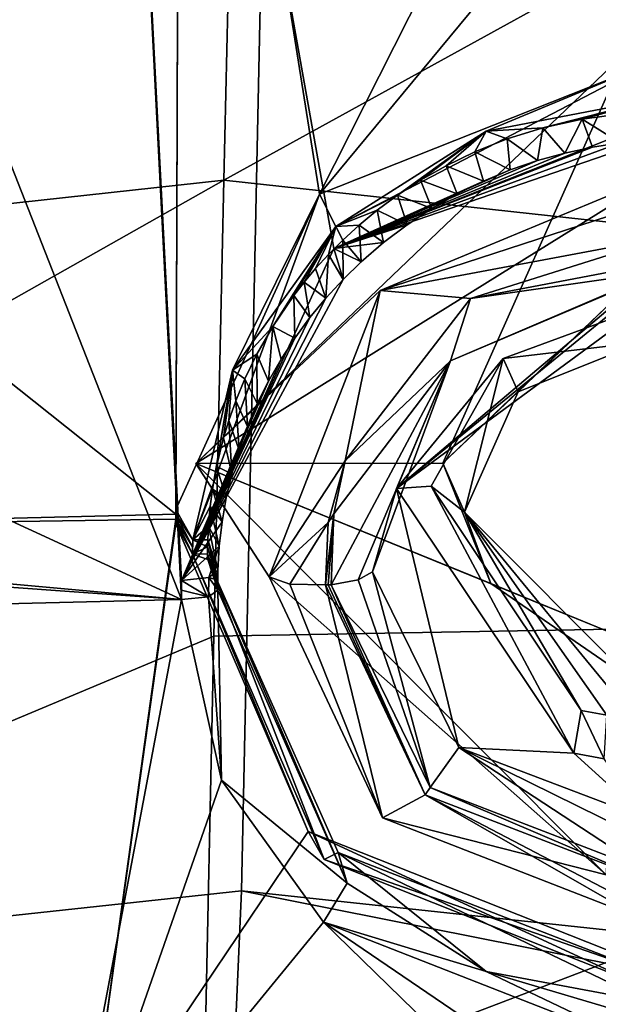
# Model space of a CAD drawing. Header units: millimetres. Extents: x -147 to 294, y -82 to 275.
# Tile 328 of 609: x 231.18 to 235.56, y 194.76 to 202.21. Entities that reach past the tile are written whole.
import ezdxf

# ---------------------------------------------------------------- set-up
doc = ezdxf.new("R2010")
doc.units = ezdxf.units.MM
doc.header["$LTSCALE"] = 67.506716
for name, color, linetype in [('1477', 7, 'CONTINUOUS'), ('1478', 7, 'CONTINUOUS'), ('1483', 7, 'CONTINUOUS'), ('1484', 7, 'CONTINUOUS'), ('1485', 7, 'CONTINUOUS'), ('1486', 7, 'CONTINUOUS'), ('1487', 7, 'CONTINUOUS'), ('1489', 7, 'CONTINUOUS'), ('1490', 7, 'CONTINUOUS'), ('1491', 7, 'CONTINUOUS'), ('1493', 7, 'CONTINUOUS'), ('1494', 7, 'CONTINUOUS'), ('1880', 7, 'CONTINUOUS'), ('1881', 7, 'CONTINUOUS'), ('1900', 7, 'CONTINUOUS'), ('2227', 7, 'CONTINUOUS'), ('2274', 7, 'CONTINUOUS'), ('2278', 7, 'CONTINUOUS'), ('2279', 7, 'CONTINUOUS'), ('2280', 7, 'CONTINUOUS'), ('2281', 7, 'CONTINUOUS'), ('2282', 7, 'CONTINUOUS'), ('2283', 7, 'CONTINUOUS'), ('2284', 7, 'CONTINUOUS'), ('2285', 7, 'CONTINUOUS'), ('2289', 7, 'CONTINUOUS'), ('2295', 7, 'CONTINUOUS'), ('753', 7, 'CONTINUOUS'), ('754', 7, 'CONTINUOUS'), ('755', 7, 'CONTINUOUS'), ('756', 7, 'CONTINUOUS'), ('841', 7, 'CONTINUOUS'), ('871', 7, 'CONTINUOUS'), ('925', 7, 'CONTINUOUS'), ('932', 7, 'CONTINUOUS')]:
    doc.layers.add(name, color=color, linetype=linetype)

msp = doc.modelspace()

# ---------------------------------------------------------------- linework, layer by layer
at = {"layer": '1477', "linetype": 'CONTINUOUS'}
for points in [[(233.7451, 197.9681, -14.1227), (234.2913, 196.3972, -14.5343), (233.8544, 198.0299, -14.3144), (233.7451, 197.9681, -14.1227)], [(233.8544, 198.0299, -14.3144), (234.2913, 196.3972, -14.5343), (234.5067, 196.6993, -14.7505), (233.8544, 198.0299, -14.3144)], [(233.5411, 197.9302, -14.0402), (234.2913, 196.3972, -14.5343), (233.7451, 197.9681, -14.1227), (233.5411, 197.9302, -14.0402)], [(234.2913, 196.3972, -14.5343), (235.9407, 195.7622, -14.8776), (234.5067, 196.6993, -14.7505), (234.2913, 196.3972, -14.5343)], [(234.5067, 196.6993, -14.7505), (235.9407, 195.7622, -14.8776), (235.939, 195.9949, -14.8935), (234.5067, 196.6993, -14.7505)], [(235.923, 196.1627, -15.0455), (234.5067, 196.6993, -14.7505), (235.939, 195.9949, -14.8935), (235.923, 196.1627, -15.0455)]]:
    msp.add_3dface(points, dxfattribs=at)
at = {"layer": '1478', "linetype": 'CONTINUOUS'}
for points in [[(233.4975, 197.9299, -14.0363), (234.2512, 196.3421, -14.5457), (233.5193, 197.9301, -14.0382), (233.4975, 197.9299, -14.0363)], [(234.2512, 196.3421, -14.5457), (233.5411, 197.9302, -14.0402), (233.5193, 197.9301, -14.0382), (234.2512, 196.3421, -14.5457)], [(234.2913, 196.3972, -14.5343), (233.5411, 197.9302, -14.0402), (234.2512, 196.3421, -14.5457), (234.2913, 196.3972, -14.5343)], [(235.9387, 195.694, -14.8965), (234.2913, 196.3972, -14.5343), (234.2512, 196.3421, -14.5457), (235.9387, 195.694, -14.8965)], [(235.9407, 195.7622, -14.8776), (234.2913, 196.3972, -14.5343), (235.9387, 195.694, -14.8965), (235.9407, 195.7622, -14.8776)]]:
    msp.add_3dface(points, dxfattribs=at)
at = {"layer": '1483', "linetype": 'CONTINUOUS'}
for points in [[(236.0741, 200.8598, -13.6106), (236.0512, 201.0448, -13.8278), (233.9113, 200.1582, -13.8465), (236.0741, 200.8598, -13.6106)], [(236.0778, 200.5628, -13.5753), (236.0741, 200.8598, -13.6106), (233.9113, 200.1582, -13.8465), (236.0778, 200.5628, -13.5753)], [(236.0778, 200.5628, -13.5753), (233.9113, 200.1582, -13.8465), (234.5946, 200.0977, -13.5503), (236.0778, 200.5628, -13.5753)], [(233.0713, 197.9923, -14.3463), (233.648, 198.8687, -13.7935), (233.9113, 200.1582, -13.8465), (233.0713, 197.9923, -14.3463)], [(233.9113, 200.1582, -13.8465), (233.648, 198.8687, -13.7935), (234.5946, 200.0977, -13.5503), (233.9113, 200.1582, -13.8465)], [(233.5194, 198.4032, -13.9089), (233.648, 198.8687, -13.7935), (233.0713, 197.9923, -14.3463), (233.5194, 198.4032, -13.9089)], [(233.2285, 197.9356, -14.1114), (233.5194, 198.4032, -13.9089), (233.0713, 197.9923, -14.3463), (233.2285, 197.9356, -14.1114)], [(233.4975, 197.9299, -14.0363), (233.5194, 198.4032, -13.9089), (233.2285, 197.9356, -14.1114), (233.4975, 197.9299, -14.0363)]]:
    msp.add_3dface(points, dxfattribs=at)
at = {"layer": '1484', "linetype": 'CONTINUOUS'}
for points in [[(233.648, 198.8687, -13.7935), (233.5194, 198.4032, -13.9089), (233.5608, 198.4671, -13.8952), (233.648, 198.8687, -13.7935)], [(233.4975, 197.9299, -14.0363), (233.5193, 197.9301, -14.0382), (233.5608, 198.4671, -13.8952), (233.4975, 197.9299, -14.0363)], [(233.5194, 198.4032, -13.9089), (233.4975, 197.9299, -14.0363), (233.5608, 198.4671, -13.8952), (233.5194, 198.4032, -13.9089)], [(233.5193, 197.9301, -14.0382), (233.5411, 197.9302, -14.0402), (233.5608, 198.4671, -13.8952), (233.5193, 197.9301, -14.0382)]]:
    msp.add_3dface(points, dxfattribs=at)
at = {"layer": '1485', "linetype": 'CONTINUOUS'}
for points in [[(236.0651, 200.3773, -13.6965), (236.0778, 200.5628, -13.5753), (234.5946, 200.0977, -13.5503), (236.0651, 200.3773, -13.6965)], [(236.0438, 200.3026, -13.8987), (236.0651, 200.3773, -13.6965), (234.5946, 200.0977, -13.5503), (236.0438, 200.3026, -13.8987)], [(236.0438, 200.3026, -13.8987), (234.5946, 200.0977, -13.5503), (234.4434, 199.624, -13.9256), (236.0438, 200.3026, -13.8987)], [(234.5946, 200.0977, -13.5503), (233.648, 198.8687, -13.7935), (234.4434, 199.624, -13.9256), (234.5946, 200.0977, -13.5503)], [(233.5411, 197.9302, -14.0402), (233.7451, 197.9681, -14.1227), (234.4434, 199.624, -13.9256), (233.5411, 197.9302, -14.0402)], [(233.5608, 198.4671, -13.8952), (233.5411, 197.9302, -14.0402), (234.4434, 199.624, -13.9256), (233.5608, 198.4671, -13.8952)], [(233.648, 198.8687, -13.7935), (233.5608, 198.4671, -13.8952), (234.4434, 199.624, -13.9256), (233.648, 198.8687, -13.7935)], [(233.7451, 197.9681, -14.1227), (233.8544, 198.0299, -14.3144), (234.4434, 199.624, -13.9256), (233.7451, 197.9681, -14.1227)]]:
    msp.add_3dface(points, dxfattribs=at)
at = {"layer": '1486', "linetype": 'CONTINUOUS'}
for points in [[(235.9301, 200.2616, -14.9787), (236.0438, 200.3026, -13.8987), (234.4434, 199.624, -13.9256), (235.9301, 200.2616, -14.9787)], [(235.9301, 200.2616, -14.9787), (234.4434, 199.624, -13.9256), (234.0345, 198.6596, -15.1599), (235.9301, 200.2616, -14.9787)], [(234.4434, 199.624, -13.9256), (233.8544, 198.0299, -14.3144), (234.0345, 198.6596, -15.1599), (234.4434, 199.624, -13.9256)], [(233.8544, 198.0299, -14.3144), (234.5067, 196.6993, -14.7505), (234.0345, 198.6596, -15.1599), (233.8544, 198.0299, -14.3144)], [(234.0345, 198.6596, -15.1599), (234.5067, 196.6993, -14.7505), (235.3777, 196.6578, -15.7771), (234.0345, 198.6596, -15.1599)], [(234.5067, 196.6993, -14.7505), (235.923, 196.1627, -15.0455), (235.3777, 196.6578, -15.7771), (234.5067, 196.6993, -14.7505)], [(235.3777, 196.6578, -15.7771), (235.923, 196.1627, -15.0455), (235.6064, 196.6151, -15.8113), (235.3777, 196.6578, -15.7771)]]:
    msp.add_3dface(points, dxfattribs=at)
at = {"layer": '1487', "linetype": 'CONTINUOUS'}
for points in [[(235.9301, 200.2616, -14.9787), (234.0345, 198.6596, -15.1599), (235.9113, 200.1935, -15.1569), (235.9301, 200.2616, -14.9787)], [(235.9113, 200.1935, -15.1569), (234.0345, 198.6596, -15.1599), (235.9007, 200.0308, -15.2578), (235.9113, 200.1935, -15.1569)], [(235.9007, 200.0308, -15.2578), (234.0345, 198.6596, -15.1599), (234.8433, 199.6429, -15.2386), (235.9007, 200.0308, -15.2578)], [(234.8433, 199.6429, -15.2386), (234.0345, 198.6596, -15.1599), (234.2967, 198.6764, -15.4108), (234.8433, 199.6429, -15.2386)], [(234.0345, 198.6596, -15.1599), (235.3777, 196.6578, -15.7771), (234.2967, 198.6764, -15.4108), (234.0345, 198.6596, -15.1599)], [(234.2967, 198.6764, -15.4108), (235.3777, 196.6578, -15.7771), (235.4332, 196.981, -15.9335), (234.2967, 198.6764, -15.4108)], [(235.3777, 196.6578, -15.7771), (235.6064, 196.6151, -15.8113), (235.4332, 196.981, -15.9335), (235.3777, 196.6578, -15.7771)], [(235.4332, 196.981, -15.9335), (235.6064, 196.6151, -15.8113), (235.6267, 196.9449, -15.9624), (235.4332, 196.981, -15.9335)]]:
    msp.add_3dface(points, dxfattribs=at)
at = {"layer": '1489', "linetype": 'CONTINUOUS'}
for points in [[(235.9007, 200.0308, -15.2578), (234.8433, 199.6429, -15.2386), (235.8941, 199.7664, -15.3199), (235.9007, 200.0308, -15.2578)], [(235.8941, 199.7664, -15.3199), (234.8433, 199.6429, -15.2386), (234.9564, 199.3899, -15.3107), (235.8941, 199.7664, -15.3199)], [(234.8433, 199.6429, -15.2386), (234.2967, 198.6764, -15.4108), (234.5495, 198.4799, -15.4842), (234.8433, 199.6429, -15.2386)], [(234.9564, 199.3899, -15.3107), (234.8433, 199.6429, -15.2386), (234.5495, 198.4799, -15.4842), (234.9564, 199.3899, -15.3107)], [(234.2967, 198.6764, -15.4108), (235.4332, 196.981, -15.9335), (234.5495, 198.4799, -15.4842), (234.2967, 198.6764, -15.4108)], [(235.4332, 196.981, -15.9335), (235.6267, 196.9449, -15.9624), (234.5495, 198.4799, -15.4842), (235.4332, 196.981, -15.9335)], [(235.6267, 196.9449, -15.9624), (235.824, 196.9328, -15.9861), (234.5495, 198.4799, -15.4842), (235.6267, 196.9449, -15.9624)], [(234.5495, 198.4799, -15.4842), (235.824, 196.9328, -15.9861), (235.8305, 197.1972, -15.9239), (234.5495, 198.4799, -15.4842)]]:
    msp.add_3dface(points, dxfattribs=at)
at = {"layer": '1490', "linetype": 'CONTINUOUS'}
for points in [[(235.7311, 200.1344, -16.8679), (234.9564, 199.3899, -15.3107), (234.3866, 198.8517, -17.0312), (235.7311, 200.1344, -16.8679)], [(235.8941, 199.7664, -15.3199), (234.9564, 199.3899, -15.3107), (235.7311, 200.1344, -16.8679), (235.8941, 199.7664, -15.3199)], [(234.9564, 199.3899, -15.3107), (234.5495, 198.4799, -15.4842), (234.3866, 198.8517, -17.0312), (234.9564, 199.3899, -15.3107)], [(234.3866, 198.8517, -17.0312), (234.5495, 198.4799, -15.4842), (234.7484, 197.9417, -17.2856), (234.3866, 198.8517, -17.0312)], [(234.5495, 198.4799, -15.4842), (235.8305, 197.1972, -15.9239), (234.7484, 197.9417, -17.2856), (234.5495, 198.4799, -15.4842)], [(235.8305, 197.1972, -15.9239), (235.6675, 197.5652, -17.4719), (234.7484, 197.9417, -17.2856), (235.8305, 197.1972, -15.9239)]]:
    msp.add_3dface(points, dxfattribs=at)
at = {"layer": '1491', "linetype": 'CONTINUOUS'}
for points in [[(235.7764, 201.9638, -16.4378), (234.3866, 198.8517, -17.0312), (232.517, 198.8492, -16.835), (235.7764, 201.9638, -16.4378)], [(235.7311, 200.1344, -16.8679), (234.3866, 198.8517, -17.0312), (235.7764, 201.9638, -16.4378), (235.7311, 200.1344, -16.8679)], [(234.3866, 198.8517, -17.0312), (234.7484, 197.9417, -17.2856), (232.517, 198.8492, -16.835), (234.3866, 198.8517, -17.0312)], [(234.7484, 197.9417, -17.2856), (235.6675, 197.5652, -17.4719), (232.517, 198.8492, -16.835), (234.7484, 197.9417, -17.2856)], [(235.6675, 197.5652, -17.4719), (235.6222, 195.7357, -17.902), (232.517, 198.8492, -16.835), (235.6675, 197.5652, -17.4719)]]:
    msp.add_3dface(points, dxfattribs=at)
at = {"layer": '1493', "linetype": 'CONTINUOUS'}
for points in [[(236.0512, 201.0448, -13.8278), (235.7764, 201.9638, -16.4378), (232.517, 198.8492, -16.835), (236.0512, 201.0448, -13.8278)], [(233.9113, 200.1582, -13.8465), (236.0512, 201.0448, -13.8278), (232.517, 198.8492, -16.835), (233.9113, 200.1582, -13.8465)], [(233.0713, 197.9923, -14.3463), (233.9113, 200.1582, -13.8465), (232.517, 198.8492, -16.835), (233.0713, 197.9923, -14.3463)], [(235.6222, 195.7357, -17.902), (233.0713, 197.9923, -14.3463), (232.517, 198.8492, -16.835), (235.6222, 195.7357, -17.902)], [(233.0713, 197.9923, -14.3463), (235.6222, 195.7357, -17.902), (233.9289, 196.1676, -14.9226), (233.0713, 197.9923, -14.3463)], [(235.6222, 195.7357, -17.902), (235.893, 195.4044, -15.3303), (233.9289, 196.1676, -14.9226), (235.6222, 195.7357, -17.902)]]:
    msp.add_3dface(points, dxfattribs=at)
at = {"layer": '1494', "linetype": 'CONTINUOUS'}
for points in [[(233.2285, 197.9356, -14.1114), (233.0713, 197.9923, -14.3463), (233.9289, 196.1676, -14.9226), (233.2285, 197.9356, -14.1114)], [(233.4975, 197.9299, -14.0363), (233.2285, 197.9356, -14.1114), (233.9289, 196.1676, -14.9226), (233.4975, 197.9299, -14.0363)], [(234.2512, 196.3421, -14.5457), (233.4975, 197.9299, -14.0363), (233.9289, 196.1676, -14.9226), (234.2512, 196.3421, -14.5457)], [(235.893, 195.4044, -15.3303), (234.2512, 196.3421, -14.5457), (233.9289, 196.1676, -14.9226), (235.893, 195.4044, -15.3303)], [(235.9387, 195.694, -14.8965), (234.2512, 196.3421, -14.5457), (235.9219, 195.4704, -15.056), (235.9387, 195.694, -14.8965)], [(234.2512, 196.3421, -14.5457), (235.893, 195.4044, -15.3303), (235.9219, 195.4704, -15.056), (234.2512, 196.3421, -14.5457)]]:
    msp.add_3dface(points, dxfattribs=at)
at = {"layer": '1880', "linetype": 'CONTINUOUS'}
for points in [[(232.3943, 207.5283, -13.0687), (232.3646, 198.4641, -15.4552), (229.7441, 200.5473, -14.6788), (232.3943, 207.5283, -13.0687)], [(230.2412, 202.2059, -14.2719), (232.3943, 207.5283, -13.0687), (229.7441, 200.5473, -14.6788), (230.2412, 202.2059, -14.2719)], [(232.3654, 198.5015, -15.445), (232.3646, 198.4641, -15.4552), (232.3943, 207.5283, -13.0687), (232.3654, 198.5015, -15.445)], [(233.4533, 200.8858, -14.8948), (232.3654, 198.5015, -15.445), (232.3943, 207.5283, -13.0687), (233.4533, 200.8858, -14.8948)], [(236.0542, 206.029, -13.7994), (233.4533, 200.8858, -14.8948), (232.3943, 207.5283, -13.0687), (236.0542, 206.029, -13.7994)], [(236.0542, 206.029, -13.7994), (235.9985, 203.9611, -14.3293), (233.4533, 200.8858, -14.8948), (236.0542, 206.029, -13.7994)], [(235.9985, 203.9611, -14.3293), (235.9409, 201.8718, -14.8762), (233.4533, 200.8858, -14.8948), (235.9985, 203.9611, -14.3293)], [(232.3646, 198.4641, -15.4552), (228.5888, 198.3714, -15.189), (229.7441, 200.5473, -14.6788), (232.3646, 198.4641, -15.4552)], [(232.3641, 198.4267, -15.4654), (228.5888, 198.3714, -15.189), (232.3646, 198.4641, -15.4552), (232.3641, 198.4267, -15.4654)]]:
    msp.add_3dface(points, dxfattribs=at)
at = {"layer": '1881', "linetype": 'CONTINUOUS'}
for points in [[(231.6903, 193.5739, -16.7635), (228.5888, 198.3714, -15.189), (232.3641, 198.4267, -15.4654), (231.6903, 193.5739, -16.7635)], [(232.3641, 198.3932, -15.4746), (231.6903, 193.5739, -16.7635), (232.3641, 198.4267, -15.4654), (232.3641, 198.3932, -15.4746)], [(231.6903, 193.5739, -16.7635), (227.6661, 193.4474, -16.5043), (228.5888, 198.3714, -15.189), (231.6903, 193.5739, -16.7635)], [(233.3665, 196.0644, -16.2096), (231.6903, 193.5739, -16.7635), (232.3641, 198.3932, -15.4746), (233.3665, 196.0644, -16.2096)], [(235.7478, 195.1225, -16.7096), (231.6903, 193.5739, -16.7635), (233.3665, 196.0644, -16.2096), (235.7478, 195.1225, -16.7096)], [(231.6903, 193.5739, -16.7635), (235.7478, 195.1225, -16.7096), (235.7257, 194.3706, -16.9196), (231.6903, 193.5739, -16.7635)]]:
    msp.add_3dface(points, dxfattribs=at)
at = {"layer": '1900', "linetype": 'CONTINUOUS'}
for points in [[(232.408, 197.8193, -13.2426), (221.3197, 197.5465, -12.6756), (231.4846, 192.9393, -14.5282), (232.408, 197.8193, -13.2426)], [(232.7104, 196.4524, -13.6459), (232.408, 197.8193, -13.2426), (231.4846, 192.9393, -14.5282), (232.7104, 196.4524, -13.6459)], [(221.3197, 197.5465, -12.6756), (226.1973, 193.8606, -13.907), (231.4846, 192.9393, -14.5282), (221.3197, 197.5465, -12.6756)], [(233.4827, 195.3797, -14.0142), (232.7104, 196.4524, -13.6459), (231.4846, 192.9393, -14.5282), (233.4827, 195.3797, -14.0142)], [(235.9352, 192.9905, -14.9301), (233.4827, 195.3797, -14.0142), (231.4846, 192.9393, -14.5282), (235.9352, 192.9905, -14.9301)], [(235.9768, 194.402, -14.5349), (233.4827, 195.3797, -14.0142), (235.9561, 193.6975, -14.7318), (235.9768, 194.402, -14.5349)], [(235.9561, 193.6975, -14.7318), (233.4827, 195.3797, -14.0142), (235.9352, 192.9905, -14.9301), (235.9561, 193.6975, -14.7318)]]:
    msp.add_3dface(points, dxfattribs=at)
at = {"layer": '2227', "linetype": 'CONTINUOUS'}
for points in [[(232.408, 197.8193, -13.2426), (231.7512, 210.6173, -9.8767), (230.5769, 202.4823, -11.8388), (232.408, 197.8193, -13.2426)], [(231.7512, 210.6173, -9.8767), (232.408, 197.8193, -13.2426), (232.4078, 197.8908, -13.223), (231.7512, 210.6173, -9.8767)], [(236.1801, 201.5147, -12.6039), (236.3035, 206.0619, -11.4311), (231.7512, 210.6173, -9.8767), (236.1801, 201.5147, -12.6039)], [(236.1801, 201.5147, -12.6039), (231.7512, 210.6173, -9.8767), (233.5598, 200.4749, -12.6239), (236.1801, 201.5147, -12.6039)], [(233.5598, 200.4749, -12.6239), (231.7512, 210.6173, -9.8767), (232.4091, 197.9631, -13.2033), (233.5598, 200.4749, -12.6239)], [(232.4091, 197.9631, -13.2033), (231.7512, 210.6173, -9.8767), (232.4078, 197.8908, -13.223), (232.4091, 197.9631, -13.2033)], [(229.5052, 199.1575, -12.649), (232.408, 197.8193, -13.2426), (230.5769, 202.4823, -11.8388), (229.5052, 199.1575, -12.649)], [(232.408, 197.8193, -13.2426), (229.5052, 199.1575, -12.649), (227.7835, 198.2413, -12.7832), (232.408, 197.8193, -13.2426)], [(221.3197, 197.5465, -12.6756), (232.408, 197.8193, -13.2426), (225.8777, 198.2853, -12.6614), (221.3197, 197.5465, -12.6756)], [(225.8777, 198.2853, -12.6614), (232.408, 197.8193, -13.2426), (227.7835, 198.2413, -12.7832), (225.8777, 198.2853, -12.6614)]]:
    msp.add_3dface(points, dxfattribs=at)
at = {"layer": '2274', "linetype": 'CONTINUOUS'}
for points in [[(236.1801, 201.5147, -12.6039), (233.5598, 200.4749, -12.6239), (235.9365, 201.2918, -12.9332), (236.1801, 201.5147, -12.6039)], [(235.9365, 201.2918, -12.9332), (233.5598, 200.4749, -12.6239), (235.7282, 201.2732, -12.9167), (235.9365, 201.2918, -12.9332)], [(235.7282, 201.2732, -12.9167), (233.5598, 200.4749, -12.6239), (235.5193, 201.2418, -12.9039), (235.7282, 201.2732, -12.9167)], [(235.5193, 201.2418, -12.9039), (233.5598, 200.4749, -12.6239), (235.3103, 201.1974, -12.8948), (235.5193, 201.2418, -12.9039)], [(235.3103, 201.1974, -12.8948), (233.5598, 200.4749, -12.6239), (235.1024, 201.1398, -12.8896), (235.3103, 201.1974, -12.8948)], [(235.1024, 201.1398, -12.8896), (233.5598, 200.4749, -12.6239), (234.8966, 201.0689, -12.8885), (235.1024, 201.1398, -12.8896)], [(234.8966, 201.0689, -12.8885), (233.5598, 200.4749, -12.6239), (234.6939, 200.9847, -12.8915), (234.8966, 201.0689, -12.8885)], [(234.6939, 200.9847, -12.8915), (233.5598, 200.4749, -12.6239), (234.4954, 200.8874, -12.8988), (234.6939, 200.9847, -12.8915)], [(234.4954, 200.8874, -12.8988), (233.5598, 200.4749, -12.6239), (234.3024, 200.7773, -12.9102), (234.4954, 200.8874, -12.8988)], [(234.3024, 200.7773, -12.9102), (233.5598, 200.4749, -12.6239), (234.1161, 200.6547, -12.926), (234.3024, 200.7773, -12.9102)], [(234.1161, 200.6547, -12.926), (233.5598, 200.4749, -12.6239), (233.9377, 200.5202, -12.946), (234.1161, 200.6547, -12.926)], [(233.9377, 200.5202, -12.946), (233.5598, 200.4749, -12.6239), (233.7685, 200.3748, -12.97), (233.9377, 200.5202, -12.946)], [(233.5598, 200.4749, -12.6239), (232.4091, 197.9631, -13.2033), (233.631, 200.2415, -12.9937), (233.5598, 200.4749, -12.6239)], [(233.7685, 200.3748, -12.97), (233.5598, 200.4749, -12.6239), (233.631, 200.2415, -12.9937), (233.7685, 200.3748, -12.97)], [(233.631, 200.2415, -12.9937), (232.4091, 197.9631, -13.2033), (233.5008, 200.1003, -13.0205), (233.631, 200.2415, -12.9937)], [(233.5008, 200.1003, -13.0205), (232.4091, 197.9631, -13.2033), (233.3786, 199.9521, -13.05), (233.5008, 200.1003, -13.0205)], [(233.3786, 199.9521, -13.05), (232.4091, 197.9631, -13.2033), (233.2653, 199.7975, -13.0821), (233.3786, 199.9521, -13.05)], [(233.2653, 199.7975, -13.0821), (232.4091, 197.9631, -13.2033), (233.1612, 199.6373, -13.1168), (233.2653, 199.7975, -13.0821)], [(233.1612, 199.6373, -13.1168), (232.4091, 197.9631, -13.2033), (233.0666, 199.4717, -13.1539), (233.1612, 199.6373, -13.1168)], [(233.0666, 199.4717, -13.1539), (232.4091, 197.9631, -13.2033), (232.9819, 199.3015, -13.1932), (233.0666, 199.4717, -13.1539)], [(232.9819, 199.3015, -13.1932), (232.4091, 197.9631, -13.2033), (232.9074, 199.1275, -13.2345), (232.9819, 199.3015, -13.1932)], [(232.9074, 199.1275, -13.2345), (232.4091, 197.9631, -13.2033), (232.8434, 198.9505, -13.2777), (232.9074, 199.1275, -13.2345)], [(232.8434, 198.9505, -13.2777), (232.4091, 197.9631, -13.2033), (232.7901, 198.7711, -13.3225), (232.8434, 198.9505, -13.2777)], [(232.7901, 198.7711, -13.3225), (232.4091, 197.9631, -13.2033), (232.7473, 198.5898, -13.3689), (232.7901, 198.7711, -13.3225)], [(232.7473, 198.5898, -13.3689), (232.4091, 197.9631, -13.2033), (232.7153, 198.4071, -13.4166), (232.7473, 198.5898, -13.3689)], [(232.7153, 198.4071, -13.4166), (232.4091, 197.9631, -13.2033), (232.6939, 198.2236, -13.4655), (232.7153, 198.4071, -13.4166)], [(232.6939, 198.2236, -13.4655), (232.4091, 197.9631, -13.2033), (232.6156, 197.986, -13.3091), (232.6939, 198.2236, -13.4655)], [(232.6832, 198.0401, -13.5155), (232.6939, 198.2236, -13.4655), (232.6156, 197.986, -13.3091), (232.6832, 198.0401, -13.5155)]]:
    msp.add_3dface(points, dxfattribs=at)
at = {"layer": '2278', "linetype": 'CONTINUOUS'}
for points in [[(232.408, 197.8193, -13.2426), (232.7104, 196.4524, -13.6459), (232.6117, 197.8406, -13.3452), (232.408, 197.8193, -13.2426)], [(232.6117, 197.8406, -13.3452), (232.7104, 196.4524, -13.6459), (232.6824, 197.891, -13.5568), (232.6117, 197.8406, -13.3452)], [(232.6824, 197.891, -13.5568), (232.7104, 196.4524, -13.6459), (233.6617, 195.6737, -14.2646), (232.6824, 197.891, -13.5568)], [(232.7104, 196.4524, -13.6459), (233.4827, 195.3797, -14.0142), (233.6617, 195.6737, -14.2646), (232.7104, 196.4524, -13.6459)], [(233.6617, 195.6737, -14.2646), (233.4827, 195.3797, -14.0142), (234.7134, 195.0065, -14.5534), (233.6617, 195.6737, -14.2646)], [(233.4827, 195.3797, -14.0142), (235.9768, 194.402, -14.5349), (234.7134, 195.0065, -14.5534), (233.4827, 195.3797, -14.0142)], [(235.9768, 194.402, -14.5349), (235.9736, 194.6321, -14.5632), (234.7134, 195.0065, -14.5534), (235.9768, 194.402, -14.5349)], [(235.9736, 194.6321, -14.5632), (235.9543, 194.7731, -14.7459), (234.7134, 195.0065, -14.5534), (235.9736, 194.6321, -14.5632)]]:
    msp.add_3dface(points, dxfattribs=at)
at = {"layer": '2279', "linetype": 'CONTINUOUS'}
for points in [[(232.6156, 197.986, -13.3091), (232.4091, 197.9631, -13.2033), (232.6117, 197.8406, -13.3452), (232.6156, 197.986, -13.3091)], [(232.6156, 197.986, -13.3091), (232.6117, 197.8406, -13.3452), (232.6824, 197.891, -13.5568), (232.6156, 197.986, -13.3091)], [(232.6832, 198.0401, -13.5155), (232.6156, 197.986, -13.3091), (232.682, 197.9656, -13.536), (232.6832, 198.0401, -13.5155)], [(232.6156, 197.986, -13.3091), (232.6824, 197.891, -13.5568), (232.682, 197.9656, -13.536), (232.6156, 197.986, -13.3091)], [(232.4091, 197.9631, -13.2033), (232.4078, 197.8908, -13.223), (232.6117, 197.8406, -13.3452), (232.4091, 197.9631, -13.2033)], [(232.4078, 197.8908, -13.223), (232.408, 197.8193, -13.2426), (232.6117, 197.8406, -13.3452), (232.4078, 197.8908, -13.223)]]:
    msp.add_3dface(points, dxfattribs=at)
at = {"layer": '2280', "linetype": 'CONTINUOUS'}
for points in [[(232.682, 197.9656, -13.536), (232.6059, 198.1646, -14.5179), (232.6061, 198.2177, -14.5033), (232.682, 197.9656, -13.536)], [(232.6071, 198.2708, -14.4889), (232.682, 197.9656, -13.536), (232.6061, 198.2177, -14.5033), (232.6071, 198.2708, -14.4889)], [(232.6832, 198.0401, -13.5155), (232.682, 197.9656, -13.536), (232.6071, 198.2708, -14.4889), (232.6832, 198.0401, -13.5155)], [(232.682, 197.9656, -13.536), (232.6824, 197.891, -13.5568), (232.6059, 198.1646, -14.5179), (232.682, 197.9656, -13.536)], [(232.6059, 198.1646, -14.5179), (232.6824, 197.891, -13.5568), (232.6435, 198.013, -14.0533), (232.6059, 198.1646, -14.5179)], [(232.6064, 198.1226, -14.5294), (232.6059, 198.1646, -14.5179), (232.6435, 198.013, -14.0533), (232.6064, 198.1226, -14.5294)]]:
    msp.add_3dface(points, dxfattribs=at)
at = {"layer": '2281', "linetype": 'CONTINUOUS'}
for points in [[(232.6059, 198.1646, -14.5179), (232.6064, 198.1226, -14.5294), (232.4922, 198.1635, -14.5082), (232.6059, 198.1646, -14.5179)], [(232.4922, 198.1635, -14.5082), (232.6064, 198.1226, -14.5294), (233.4875, 195.8518, -15.2378), (232.4922, 198.1635, -14.5082)], [(233.4875, 195.8518, -15.2378), (232.6064, 198.1226, -14.5294), (233.5941, 195.907, -15.2323), (233.4875, 195.8518, -15.2378)], [(235.8537, 195.0274, -15.7033), (233.4875, 195.8518, -15.2378), (233.5941, 195.907, -15.2323), (235.8537, 195.0274, -15.7033)], [(235.8505, 194.9175, -15.7339), (233.4875, 195.8518, -15.2378), (235.8537, 195.0274, -15.7033), (235.8505, 194.9175, -15.7339)]]:
    msp.add_3dface(points, dxfattribs=at)
at = {"layer": '2282', "linetype": 'CONTINUOUS'}
for points in [[(233.3665, 196.0644, -16.2096), (232.3641, 198.3932, -15.4746), (232.4922, 198.1635, -14.5082), (233.3665, 196.0644, -16.2096)], [(232.4922, 198.1635, -14.5082), (232.3641, 198.3932, -15.4746), (232.4298, 198.2788, -14.9781), (232.4922, 198.1635, -14.5082)], [(233.3665, 196.0644, -16.2096), (232.4922, 198.1635, -14.5082), (233.4875, 195.8518, -15.2378), (233.3665, 196.0644, -16.2096)], [(235.7478, 195.1225, -16.7096), (233.3665, 196.0644, -16.2096), (235.8505, 194.9175, -15.7339), (235.7478, 195.1225, -16.7096)], [(233.3665, 196.0644, -16.2096), (233.4875, 195.8518, -15.2378), (235.8505, 194.9175, -15.7339), (233.3665, 196.0644, -16.2096)]]:
    msp.add_3dface(points, dxfattribs=at)
at = {"layer": '2283', "linetype": 'CONTINUOUS'}
for points in [[(232.3646, 198.4641, -15.4552), (232.3654, 198.5015, -15.445), (232.4935, 198.2712, -14.4788), (232.3646, 198.4641, -15.4552)], [(232.3641, 198.4267, -15.4654), (232.3646, 198.4641, -15.4552), (232.4924, 198.2174, -14.4935), (232.3641, 198.4267, -15.4654)], [(232.4922, 198.1635, -14.5082), (232.3641, 198.4267, -15.4654), (232.4924, 198.2174, -14.4935), (232.4922, 198.1635, -14.5082)], [(232.3641, 198.3932, -15.4746), (232.3641, 198.4267, -15.4654), (232.4298, 198.2788, -14.9781), (232.3641, 198.3932, -15.4746)], [(232.3641, 198.4267, -15.4654), (232.4922, 198.1635, -14.5082), (232.4298, 198.2788, -14.9781), (232.3641, 198.4267, -15.4654)], [(232.4924, 198.2174, -14.4935), (232.3646, 198.4641, -15.4552), (232.4935, 198.2712, -14.4788), (232.4924, 198.2174, -14.4935)]]:
    msp.add_3dface(points, dxfattribs=at)
at = {"layer": '2284', "linetype": 'CONTINUOUS'}
for points in [[(234.7143, 201.3616, -13.8476), (236.0421, 201.6164, -13.9147), (235.144, 201.3887, -13.8831), (234.7143, 201.3616, -13.8476)], [(235.144, 201.3887, -13.8831), (236.0421, 201.6164, -13.9147), (235.4398, 201.4538, -13.8956), (235.144, 201.3887, -13.8831)], [(235.4398, 201.4538, -13.8956), (236.0421, 201.6164, -13.9147), (235.7389, 201.493, -13.916), (235.4398, 201.4538, -13.8956)], [(233.5761, 200.6404, -13.9325), (234.7143, 201.3616, -13.8476), (234.0437, 200.8782, -13.9124), (233.5761, 200.6404, -13.9325)], [(234.0437, 200.8782, -13.9124), (234.7143, 201.3616, -13.8476), (234.2165, 200.9913, -13.8985), (234.0437, 200.8782, -13.9124)], [(234.2165, 200.9913, -13.8985), (234.7143, 201.3616, -13.8476), (234.4105, 201.1016, -13.8876), (234.2165, 200.9913, -13.8985)], [(234.4105, 201.1016, -13.8876), (234.7143, 201.3616, -13.8476), (234.6277, 201.2069, -13.8805), (234.4105, 201.1016, -13.8876)], [(234.6277, 201.2069, -13.8805), (234.7143, 201.3616, -13.8476), (234.8731, 201.3046, -13.8785), (234.6277, 201.2069, -13.8805)], [(234.8731, 201.3046, -13.8785), (234.7143, 201.3616, -13.8476), (235.144, 201.3887, -13.8831), (234.8731, 201.3046, -13.8785)], [(233.8895, 200.7642, -13.9284), (233.5761, 200.6404, -13.9325), (234.0437, 200.8782, -13.9124), (233.8895, 200.7642, -13.9284)], [(233.7521, 200.6507, -13.9461), (233.5761, 200.6404, -13.9325), (233.8895, 200.7642, -13.9284), (233.7521, 200.6507, -13.9461)], [(232.7946, 199.5547, -14.1552), (233.5761, 200.6404, -13.9325), (233.0991, 199.8862, -14.0925), (232.7946, 199.5547, -14.1552)], [(233.0991, 199.8862, -14.0925), (233.5761, 200.6404, -13.9325), (233.2585, 200.1196, -14.0438), (233.0991, 199.8862, -14.0925)], [(233.2585, 200.1196, -14.0438), (233.5761, 200.6404, -13.9325), (233.3361, 200.2194, -14.0239), (233.2585, 200.1196, -14.0438)], [(233.3361, 200.2194, -14.0239), (233.5761, 200.6404, -13.9325), (233.423, 200.3228, -14.004), (233.3361, 200.2194, -14.0239)], [(233.423, 200.3228, -14.004), (233.5761, 200.6404, -13.9325), (233.5204, 200.4294, -13.9842), (233.423, 200.3228, -14.004)], [(233.5204, 200.4294, -13.9842), (233.5761, 200.6404, -13.9325), (233.6297, 200.539, -13.9648), (233.5204, 200.4294, -13.9842)], [(233.6297, 200.539, -13.9648), (233.5761, 200.6404, -13.9325), (233.7521, 200.6507, -13.9461), (233.6297, 200.539, -13.9648)], [(232.9785, 199.6762, -14.1386), (232.7946, 199.5547, -14.1552), (233.0991, 199.8862, -14.0925), (232.9785, 199.6762, -14.1386)], [(232.8873, 199.4887, -14.1814), (232.7946, 199.5547, -14.1552), (232.9785, 199.6762, -14.1386), (232.8873, 199.4887, -14.1814)], [(232.4935, 198.2712, -14.4788), (232.7946, 199.5547, -14.1552), (232.6419, 198.6555, -14.3866), (232.4935, 198.2712, -14.4788)], [(232.6419, 198.6555, -14.3866), (232.7946, 199.5547, -14.1552), (232.6725, 198.8258, -14.3428), (232.6419, 198.6555, -14.3866)], [(232.6725, 198.8258, -14.3428), (232.7946, 199.5547, -14.1552), (232.7258, 199.0436, -14.2881), (232.6725, 198.8258, -14.3428)], [(232.7258, 199.0436, -14.2881), (232.7946, 199.5547, -14.1552), (232.7657, 199.1744, -14.256), (232.7258, 199.0436, -14.2881)], [(232.7657, 199.1744, -14.256), (232.7946, 199.5547, -14.1552), (232.8182, 199.322, -14.2205), (232.7657, 199.1744, -14.256)], [(232.8182, 199.322, -14.2205), (232.7946, 199.5547, -14.1552), (232.8873, 199.4887, -14.1814), (232.8182, 199.322, -14.2205)], [(232.6245, 198.5222, -14.4216), (232.4935, 198.2712, -14.4788), (232.6419, 198.6555, -14.3866), (232.6245, 198.5222, -14.4216)], [(232.6118, 198.3741, -14.461), (232.4935, 198.2712, -14.4788), (232.6245, 198.5222, -14.4216), (232.6118, 198.3741, -14.461)], [(232.6071, 198.2708, -14.4889), (232.4935, 198.2712, -14.4788), (232.6118, 198.3741, -14.461), (232.6071, 198.2708, -14.4889)], [(232.6061, 198.2177, -14.5033), (232.4922, 198.1635, -14.5082), (232.4935, 198.2712, -14.4788), (232.6061, 198.2177, -14.5033)], [(232.4922, 198.1635, -14.5082), (232.4924, 198.2174, -14.4935), (232.4935, 198.2712, -14.4788), (232.4922, 198.1635, -14.5082)], [(232.6061, 198.2177, -14.5033), (232.6059, 198.1646, -14.5179), (232.4922, 198.1635, -14.5082), (232.6061, 198.2177, -14.5033)], [(232.6071, 198.2708, -14.4889), (232.6061, 198.2177, -14.5033), (232.4935, 198.2712, -14.4788), (232.6071, 198.2708, -14.4889)]]:
    msp.add_3dface(points, dxfattribs=at)
at = {"layer": '2285', "linetype": 'CONTINUOUS'}
for points in [[(233.4533, 200.8858, -14.8948), (235.9409, 201.8718, -14.8762), (233.5761, 200.6404, -13.9325), (233.4533, 200.8858, -14.8948)], [(235.9409, 201.8718, -14.8762), (234.7143, 201.3616, -13.8476), (233.5761, 200.6404, -13.9325), (235.9409, 201.8718, -14.8762)], [(235.9409, 201.8718, -14.8762), (236.0421, 201.6164, -13.9147), (234.7143, 201.3616, -13.8476), (235.9409, 201.8718, -14.8762)], [(232.3654, 198.5015, -15.445), (233.4533, 200.8858, -14.8948), (232.4935, 198.2712, -14.4788), (232.3654, 198.5015, -15.445)], [(232.4935, 198.2712, -14.4788), (233.4533, 200.8858, -14.8948), (232.7946, 199.5547, -14.1552), (232.4935, 198.2712, -14.4788)], [(233.4533, 200.8858, -14.8948), (233.5761, 200.6404, -13.9325), (232.7946, 199.5547, -14.1552), (233.4533, 200.8858, -14.8948)]]:
    msp.add_3dface(points, dxfattribs=at)
at = {"layer": '2289', "linetype": 'CONTINUOUS'}
for points in [[(235.7282, 201.2732, -12.9167), (235.4398, 201.4538, -13.8956), (235.7389, 201.493, -13.916), (235.7282, 201.2732, -12.9167)], [(235.3103, 201.1974, -12.8948), (235.144, 201.3887, -13.8831), (235.4398, 201.4538, -13.8956), (235.3103, 201.1974, -12.8948)], [(235.5193, 201.2418, -12.9039), (235.3103, 201.1974, -12.8948), (235.4398, 201.4538, -13.8956), (235.5193, 201.2418, -12.9039)], [(235.7282, 201.2732, -12.9167), (235.5193, 201.2418, -12.9039), (235.4398, 201.4538, -13.8956), (235.7282, 201.2732, -12.9167)], [(235.1024, 201.1398, -12.8896), (234.8731, 201.3046, -13.8785), (235.144, 201.3887, -13.8831), (235.1024, 201.1398, -12.8896)], [(235.3103, 201.1974, -12.8948), (235.1024, 201.1398, -12.8896), (235.144, 201.3887, -13.8831), (235.3103, 201.1974, -12.8948)], [(234.8966, 201.0689, -12.8885), (234.6277, 201.2069, -13.8805), (234.8731, 201.3046, -13.8785), (234.8966, 201.0689, -12.8885)], [(235.1024, 201.1398, -12.8896), (234.8966, 201.0689, -12.8885), (234.8731, 201.3046, -13.8785), (235.1024, 201.1398, -12.8896)], [(234.6939, 200.9847, -12.8915), (234.4105, 201.1016, -13.8876), (234.6277, 201.2069, -13.8805), (234.6939, 200.9847, -12.8915)], [(234.8966, 201.0689, -12.8885), (234.6939, 200.9847, -12.8915), (234.6277, 201.2069, -13.8805), (234.8966, 201.0689, -12.8885)], [(234.4954, 200.8874, -12.8988), (234.2165, 200.9913, -13.8985), (234.4105, 201.1016, -13.8876), (234.4954, 200.8874, -12.8988)], [(234.6939, 200.9847, -12.8915), (234.4954, 200.8874, -12.8988), (234.4105, 201.1016, -13.8876), (234.6939, 200.9847, -12.8915)], [(234.3024, 200.7773, -12.9102), (234.0437, 200.8782, -13.9124), (234.2165, 200.9913, -13.8985), (234.3024, 200.7773, -12.9102)], [(234.4954, 200.8874, -12.8988), (234.3024, 200.7773, -12.9102), (234.2165, 200.9913, -13.8985), (234.4954, 200.8874, -12.8988)], [(234.1161, 200.6547, -12.926), (233.8895, 200.7642, -13.9284), (234.0437, 200.8782, -13.9124), (234.1161, 200.6547, -12.926)], [(234.3024, 200.7773, -12.9102), (234.1161, 200.6547, -12.926), (234.0437, 200.8782, -13.9124), (234.3024, 200.7773, -12.9102)], [(233.9377, 200.5202, -12.946), (233.7521, 200.6507, -13.9461), (233.8895, 200.7642, -13.9284), (233.9377, 200.5202, -12.946)], [(234.1161, 200.6547, -12.926), (233.9377, 200.5202, -12.946), (233.8895, 200.7642, -13.9284), (234.1161, 200.6547, -12.926)], [(233.7685, 200.3748, -12.97), (233.6297, 200.539, -13.9648), (233.7521, 200.6507, -13.9461), (233.7685, 200.3748, -12.97)], [(233.9377, 200.5202, -12.946), (233.7685, 200.3748, -12.97), (233.7521, 200.6507, -13.9461), (233.9377, 200.5202, -12.946)], [(233.631, 200.2415, -12.9937), (233.5204, 200.4294, -13.9842), (233.6297, 200.539, -13.9648), (233.631, 200.2415, -12.9937)], [(233.7685, 200.3748, -12.97), (233.631, 200.2415, -12.9937), (233.6297, 200.539, -13.9648), (233.7685, 200.3748, -12.97)], [(233.5008, 200.1003, -13.0205), (233.423, 200.3228, -14.004), (233.5204, 200.4294, -13.9842), (233.5008, 200.1003, -13.0205)], [(233.631, 200.2415, -12.9937), (233.5008, 200.1003, -13.0205), (233.5204, 200.4294, -13.9842), (233.631, 200.2415, -12.9937)], [(233.5008, 200.1003, -13.0205), (233.3361, 200.2194, -14.0239), (233.423, 200.3228, -14.004), (233.5008, 200.1003, -13.0205)], [(233.3786, 199.9521, -13.05), (233.2585, 200.1196, -14.0438), (233.3361, 200.2194, -14.0239), (233.3786, 199.9521, -13.05)], [(233.5008, 200.1003, -13.0205), (233.3786, 199.9521, -13.05), (233.3361, 200.2194, -14.0239), (233.5008, 200.1003, -13.0205)], [(233.2653, 199.7975, -13.0821), (233.0991, 199.8862, -14.0925), (233.2585, 200.1196, -14.0438), (233.2653, 199.7975, -13.0821)], [(233.3786, 199.9521, -13.05), (233.2653, 199.7975, -13.0821), (233.2585, 200.1196, -14.0438), (233.3786, 199.9521, -13.05)], [(233.0666, 199.4717, -13.1539), (232.9785, 199.6762, -14.1386), (233.0991, 199.8862, -14.0925), (233.0666, 199.4717, -13.1539)], [(233.1612, 199.6373, -13.1168), (233.0666, 199.4717, -13.1539), (233.0991, 199.8862, -14.0925), (233.1612, 199.6373, -13.1168)], [(233.2653, 199.7975, -13.0821), (233.1612, 199.6373, -13.1168), (233.0991, 199.8862, -14.0925), (233.2653, 199.7975, -13.0821)], [(232.9819, 199.3015, -13.1932), (232.8873, 199.4887, -14.1814), (232.9785, 199.6762, -14.1386), (232.9819, 199.3015, -13.1932)], [(233.0666, 199.4717, -13.1539), (232.9819, 199.3015, -13.1932), (232.9785, 199.6762, -14.1386), (233.0666, 199.4717, -13.1539)], [(232.9074, 199.1275, -13.2345), (232.8182, 199.322, -14.2205), (232.8873, 199.4887, -14.1814), (232.9074, 199.1275, -13.2345)], [(232.9819, 199.3015, -13.1932), (232.9074, 199.1275, -13.2345), (232.8873, 199.4887, -14.1814), (232.9819, 199.3015, -13.1932)], [(232.8434, 198.9505, -13.2777), (232.7657, 199.1744, -14.256), (232.8182, 199.322, -14.2205), (232.8434, 198.9505, -13.2777)], [(232.9074, 199.1275, -13.2345), (232.8434, 198.9505, -13.2777), (232.8182, 199.322, -14.2205), (232.9074, 199.1275, -13.2345)], [(232.7901, 198.7711, -13.3225), (232.7258, 199.0436, -14.2881), (232.7657, 199.1744, -14.256), (232.7901, 198.7711, -13.3225)], [(232.8434, 198.9505, -13.2777), (232.7901, 198.7711, -13.3225), (232.7657, 199.1744, -14.256), (232.8434, 198.9505, -13.2777)], [(232.7901, 198.7711, -13.3225), (232.6725, 198.8258, -14.3428), (232.7258, 199.0436, -14.2881), (232.7901, 198.7711, -13.3225)], [(232.7473, 198.5898, -13.3689), (232.6419, 198.6555, -14.3866), (232.6725, 198.8258, -14.3428), (232.7473, 198.5898, -13.3689)], [(232.7901, 198.7711, -13.3225), (232.7473, 198.5898, -13.3689), (232.6725, 198.8258, -14.3428), (232.7901, 198.7711, -13.3225)], [(232.7153, 198.4071, -13.4166), (232.6245, 198.5222, -14.4216), (232.6419, 198.6555, -14.3866), (232.7153, 198.4071, -13.4166)], [(232.7473, 198.5898, -13.3689), (232.7153, 198.4071, -13.4166), (232.6419, 198.6555, -14.3866), (232.7473, 198.5898, -13.3689)], [(232.6939, 198.2236, -13.4655), (232.6118, 198.3741, -14.461), (232.6245, 198.5222, -14.4216), (232.6939, 198.2236, -13.4655)], [(232.7153, 198.4071, -13.4166), (232.6939, 198.2236, -13.4655), (232.6245, 198.5222, -14.4216), (232.7153, 198.4071, -13.4166)], [(232.6832, 198.0401, -13.5155), (232.6071, 198.2708, -14.4889), (232.6118, 198.3741, -14.461), (232.6832, 198.0401, -13.5155)], [(232.6939, 198.2236, -13.4655), (232.6832, 198.0401, -13.5155), (232.6118, 198.3741, -14.461), (232.6939, 198.2236, -13.4655)]]:
    msp.add_3dface(points, dxfattribs=at)
at = {"layer": '2295', "linetype": 'CONTINUOUS'}
for points in [[(232.6824, 197.891, -13.5568), (233.6617, 195.6737, -14.2646), (232.6064, 198.1226, -14.5294), (232.6824, 197.891, -13.5568)], [(232.6824, 197.891, -13.5568), (232.6064, 198.1226, -14.5294), (232.6435, 198.013, -14.0533), (232.6824, 197.891, -13.5568)], [(232.6064, 198.1226, -14.5294), (233.6617, 195.6737, -14.2646), (233.5941, 195.907, -15.2323), (232.6064, 198.1226, -14.5294)], [(234.7134, 195.0065, -14.5534), (235.9543, 194.7731, -14.7459), (233.5941, 195.907, -15.2323), (234.7134, 195.0065, -14.5534)], [(235.9543, 194.7731, -14.7459), (235.8537, 195.0274, -15.7033), (233.5941, 195.907, -15.2323), (235.9543, 194.7731, -14.7459)], [(233.6617, 195.6737, -14.2646), (234.7134, 195.0065, -14.5534), (233.5941, 195.907, -15.2323), (233.6617, 195.6737, -14.2646)]]:
    msp.add_3dface(points, dxfattribs=at)
at = {"layer": '753', "linetype": 'CONTINUOUS'}
for points in [[(232.7281, 200.9917, -45.3873), (209.2563, 187.7367, -44.2006), (205.8603, 198.0519, -41.5524), (232.7281, 200.9917, -45.3873)], [(232.652, 197.5427, -46.1097), (209.2563, 187.7367, -44.2006), (232.7281, 200.9917, -45.3873), (232.652, 197.5427, -46.1097)], [(232.579, 194.0991, -46.8029), (209.2563, 187.7367, -44.2006), (232.652, 197.5427, -46.1097), (232.579, 194.0991, -46.8029)]]:
    msp.add_3dface(points, dxfattribs=at)
at = {"layer": '754', "linetype": 'CONTINUOUS'}
for points in [[(232.652, 197.5427, -46.1097), (232.7281, 200.9917, -45.3873), (259.9495, 198.0206, -47.2371), (232.652, 197.5427, -46.1097)], [(256.1637, 187.6719, -49.125), (232.5161, 191.0117, -47.4006), (259.9495, 198.0206, -47.2371), (256.1637, 187.6719, -49.125)], [(232.5161, 191.0117, -47.4006), (232.5472, 192.5504, -47.1056), (259.9495, 198.0206, -47.2371), (232.5161, 191.0117, -47.4006)], [(232.5472, 192.5504, -47.1056), (232.579, 194.0991, -46.8029), (259.9495, 198.0206, -47.2371), (232.5472, 192.5504, -47.1056)], [(232.579, 194.0991, -46.8029), (232.652, 197.5427, -46.1097), (259.9495, 198.0206, -47.2371), (232.579, 194.0991, -46.8029)]]:
    msp.add_3dface(points, dxfattribs=at)
at = {"layer": '755', "linetype": 'CONTINUOUS'}
for points in [[(232.7281, 200.9917, -45.3873), (262.8979, 217.597, -42.8457), (259.9495, 198.0206, -47.2371), (232.7281, 200.9917, -45.3873)], [(262.8979, 217.597, -42.8457), (232.7281, 200.9917, -45.3873), (232.873, 207.2223, -44.0111), (262.8979, 217.597, -42.8457)]]:
    msp.add_3dface(points, dxfattribs=at)
at = {"layer": '756', "linetype": 'CONTINUOUS'}
for points in [[(203.7495, 217.597, -36.6176), (233.1463, 217.9973, -41.4154), (205.8603, 198.0519, -41.5524), (203.7495, 217.597, -36.6176)], [(205.8603, 198.0519, -41.5524), (233.1463, 217.9973, -41.4154), (233.0867, 215.7393, -41.982), (205.8603, 198.0519, -41.5524)], [(205.8603, 198.0519, -41.5524), (233.0867, 215.7393, -41.982), (233.0288, 213.5032, -42.5312), (205.8603, 198.0519, -41.5524)], [(205.8603, 198.0519, -41.5524), (233.0288, 213.5032, -42.5312), (232.873, 207.2223, -44.0111), (205.8603, 198.0519, -41.5524)], [(232.7281, 200.9917, -45.3873), (205.8603, 198.0519, -41.5524), (232.873, 207.2223, -44.0111), (232.7281, 200.9917, -45.3873)]]:
    msp.add_3dface(points, dxfattribs=at)
at = {"layer": '841', "linetype": 'CONTINUOUS'}
for points in [[(208.1938, 203.3747, -38.9809), (218.4821, 193.8521, -42.4219), (233.3241, 217.4829, -39.7272), (208.1938, 203.3747, -38.9809)], [(233.3241, 217.4829, -39.7272), (218.4821, 193.8521, -42.4219), (220.2457, 194.2543, -42.6505), (233.3241, 217.4829, -39.7272)], [(232.8631, 195.6147, -44.1057), (233.3241, 217.4829, -39.7272), (220.2457, 194.2543, -42.6505), (232.8631, 195.6147, -44.1057)]]:
    msp.add_3dface(points, dxfattribs=at)
at = {"layer": '871', "linetype": 'CONTINUOUS'}
for points in [[(233.3241, 217.4829, -39.7272), (232.8631, 195.6147, -44.1057), (245.4367, 194.2692, -45.3046), (233.3241, 217.4829, -39.7272)], [(233.3241, 217.4829, -39.7272), (247.2457, 193.8602, -45.4515), (258.0476, 203.3559, -44.2348), (233.3241, 217.4829, -39.7272)], [(247.2457, 193.8602, -45.4515), (233.3241, 217.4829, -39.7272), (245.4367, 194.2692, -45.3046), (247.2457, 193.8602, -45.4515)]]:
    msp.add_3dface(points, dxfattribs=at)
at = {"layer": '925', "linetype": 'CONTINUOUS'}
for points in [[(232.8193, 194.641, -44.5175), (246.3288, 192.9439, -45.8372), (232.8631, 195.6147, -44.1057), (232.8193, 194.641, -44.5175)], [(232.8631, 195.6147, -44.1057), (246.3288, 192.9439, -45.8372), (245.4367, 194.2692, -45.3046), (232.8631, 195.6147, -44.1057)]]:
    msp.add_3dface(points, dxfattribs=at)
at = {"layer": '932', "linetype": 'CONTINUOUS'}
msp.add_3dface([(232.8193, 194.641, -44.5175), (232.8631, 195.6147, -44.1057), (220.2457, 194.2543, -42.6505), (232.8193, 194.641, -44.5175)], dxfattribs=at)

doc.saveas('drawing.dxf')
